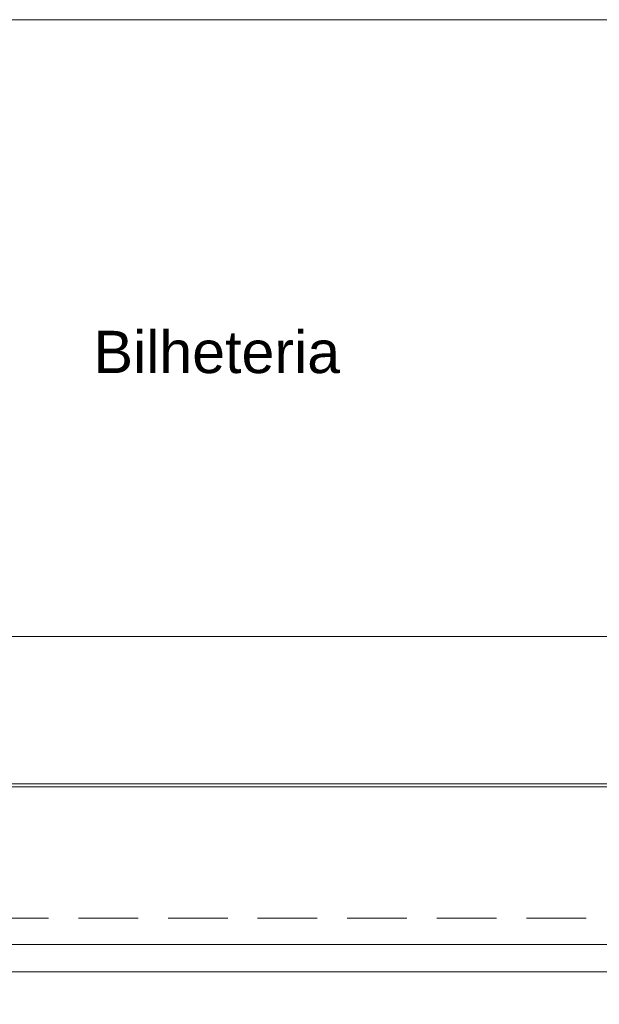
# Model space of a CAD drawing. Header units: millimetres. Extents: x 2 to 902, y -447 to 199.
# Tile 484 of 656: x 18.75 to 21.83, y 152.67 to 157.91. Entities that reach past the tile are written whole.
import ezdxf

# ---------------------------------------------------------------- set-up
doc = ezdxf.new("R2010")
doc.units = ezdxf.units.MM
doc.header["$MEASUREMENT"] = 0
doc.linetypes.add('HIDDEN2', pattern=[0.47625, 0.3175, -0.15875])
doc.linetypes.add('NULL', pattern=[0])
for name, color, linetype, lineweight in [('Ambiente-Textos', 251, 'Continuous', 5), ('DI-Detalhes', 1, 'HIDDEN2', 9), ('IFC-Laje-Contorno', 134, 'Continuous', 5), ('IFC-Parede padrão-Contorno', 44, 'Continuous', 5), ('IFC-Parede-Contorno', 42, 'Continuous', 5)]:
    doc.layers.add(name, color=color, linetype=linetype, lineweight=lineweight)
doc.styles.add('Arial', font='arial.ttf')

msp = doc.modelspace()

# ---------------------------------------------------------------- linework, layer by layer
at = {"layer": 'DI-Detalhes'}
msp.add_lwpolyline([(10.0123, 153.1285), (35.3454, 153.1285), (35.3454, 143.0542), (10.0123, 143.0542), (10.0123, 153.1285)], dxfattribs=at)
at = {"layer": 'IFC-Laje-Contorno', "color": 7, "lineweight": 5}
for p, q in [((16.0192, 157.9074), (23.3704, 157.9074)), ((16.2184, 154.6262), (23.3704, 154.6262)), ((16.2265, 154.6263), (23.3704, 154.6263)), ((16.8237, 153.8262), (23.3704, 153.8262)), ((16.2265, 152.9884), (23.6704, 152.9884))]:
    msp.add_line(p, q, dxfattribs=at)
at = {"layer": 'IFC-Parede padrão-Contorno', "color": 7, "lineweight": 5}
msp.add_line((16.2265, 157.9074), (22.8395, 157.9074), dxfattribs=at)
at = {"layer": 'IFC-Parede-Contorno', "color": 7, "lineweight": 5}
for p, q in [((16.2238, 153.843), (22.2897, 153.843)), ((16.2238, 152.843), (22.2897, 152.843))]:
    msp.add_line(p, q, dxfattribs=at)

# ---------------------------------------------------------------- texts
at = {"layer": 'Ambiente-Textos', "color": 7, "linetype": 'NULL', "lineweight": 5, "insert": (19.7971, 156.0245), "char_height": 0.225, "width": 2.680084, "attachment_point": 8, "line_spacing_factor": 0.9, "style": 'Arial'}
msp.add_mtext('Bilheteria', dxfattribs=at)

doc.saveas('drawing.dxf')
